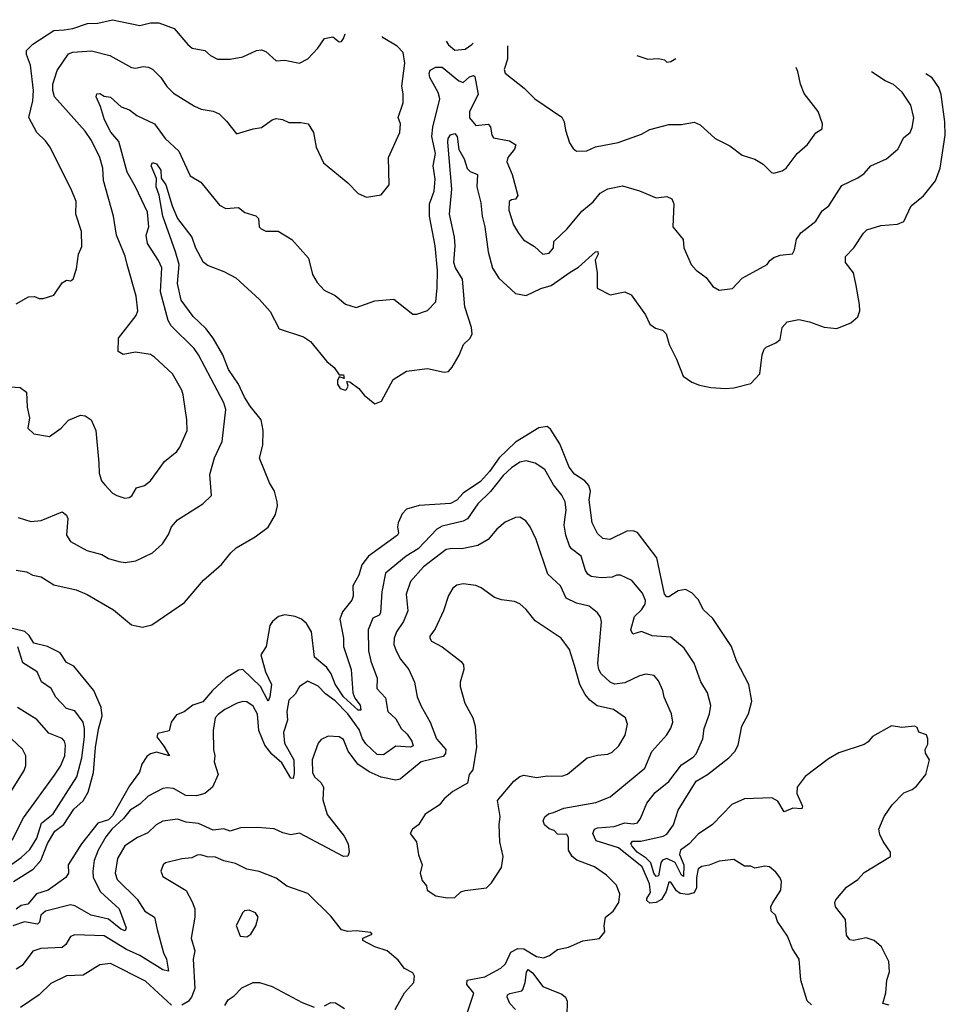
# Model space of a CAD drawing. Extents: x 1245515 to 1420776, y 606314 to 671314.
# Tile 381 of 385: x 1404353 to 1408762, y 655700 to 660392. Entities that reach past the tile are written whole.
import ezdxf

# ---------------------------------------------------------------- set-up
doc = ezdxf.new("R2010")
doc.units = 0

msp = doc.modelspace()

# ---------------------------------------------------------------- linework, layer by layer
at = {"layer": '0CON10XD'}
for points in [[(1404335, 659038), (1404395, 659071.2), (1404423, 659073), (1404445, 659063.3), (1404465, 659063.3), (1404515, 659078.8), (1404555, 659138.8), (1404575, 659150), (1404595, 659147.5), (1404607.5, 659155), (1404623.3, 659205), (1404632.5, 659275), (1404648.7, 659311.3), (1404647.4, 659382.6), (1404619.6, 659465), (1404620.8, 659525), (1404598.1, 659585), (1404496.2, 659786.2), (1404475.5, 659815), (1404433.7, 659853.6), (1404395.4, 659925.4), (1404415.2, 660005), (1404418.5, 660055), (1404404.8, 660174.8), (1404385, 660226.7), (1404385.6, 660245), (1404415, 660274.5), (1404515, 660340.5), (1404565, 660344), (1404605, 660349.1), (1404675, 660373.4), (1404725.3, 660374.7), (1404795, 660391.8), (1404925, 660363.5), (1404975, 660377.1), (1405015, 660377.5), (1405089.2, 660349.2), (1405153, 660273), (1405175, 660255.7), (1405235, 660245.8), (1405261.5, 660221.5), (1405294.4, 660204.4), (1405355, 660204.2), (1405415.9, 660214.1), (1405480, 660245), (1405505, 660248.8), (1405525, 660240), (1405575, 660196.2), (1405615, 660198.8), (1405685, 660184.4), (1405725.4, 660204.6), (1405773.1, 660256.9), (1405805, 660302.5), (1405845, 660310), (1405875, 660286.7), (1405885, 660287.5), (1405895, 660302.5), (1405903.2, 660325.1)], [(1404285, 658644), (1404355, 658639.2), (1404385, 658616.7), (1404388.9, 658545), (1404399.2, 658495), (1404392, 658445), (1404419.3, 658419.3), (1404495, 658406), (1404550, 658445), (1404585.6, 658484.4), (1404641.7, 658508.3), (1404665, 658503.8), (1404693.8, 658485), (1404715.5, 658435), (1404728.9, 658278.9), (1404730.6, 658230.6), (1404742.9, 658195), (1404757.5, 658175), (1404795, 658136), (1404814.6, 658124.6), (1404852.8, 658112.8), (1404873.3, 658115), (1404886.1, 658123.9), (1404908.8, 658161.2), (1404946.9, 658173.1), (1404975.6, 658195), (1405042.9, 658287.1), (1405101.4, 658335), (1405115.6, 658355), (1405150, 658435), (1405149.5, 658485), (1405131.1, 658605), (1405125, 658626), (1405080, 658705), (1404995, 658784.4), (1404975, 658796.1), (1404905, 658807.5), (1404845, 658795.9), (1404821.1, 658811.1), (1404823.8, 658875), (1404906.9, 658983.1), (1404915.7, 659005), (1404907.2, 659075), (1404864.7, 659225), (1404855, 659265.8), (1404813.6, 659365), (1404800, 659455), (1404752.1, 659625), (1404748.8, 659685), (1404733.6, 659735), (1404695, 659816.7), (1404665, 659861.1), (1404518.8, 660025), (1404510.4, 660055), (1404510.4, 660085), (1404530.9, 660149.1), (1404585, 660228.5), (1404605, 660236.5), (1404695, 660244.2), (1404781.9, 660221.9), (1404885, 660164.4), (1404905, 660160.8), (1404941.3, 660168.7), (1404966.2, 660166.2), (1404985, 660155.7), (1405025, 660116.5), (1405053.9, 660073.9), (1405085, 660042.5), (1405185, 659980), (1405216.7, 659965), (1405275, 659956.4), (1405303, 659943), (1405338.3, 659908.3), (1405385, 659847.5), (1405465, 659872), (1405505, 659877.5), (1405555, 659914.5), (1405575, 659921.1), (1405605, 659916.9), (1405635, 659901.4), (1405692.5, 659902.5), (1405727.5, 659895), (1405752, 659855), (1405764.4, 659785), (1405799.7, 659709.7), (1405915, 659614), (1405965, 659564), (1406005, 659546.2), (1406075, 659556.7), (1406113.3, 659605), (1406110, 659735), (1406164, 659855), (1406166.7, 659895), (1406156.1, 659926.1), (1406179.6, 659995), (1406178.7, 660038.7), (1406172.9, 660075), (1406187.5, 660185), (1406178.9, 660235), (1406151.5, 660265), (1406084.6, 660305), (1406079.7, 660311.9)], [(1406384.6, 660289.1), (1406395, 660272.5), (1406425, 660246.7), (1406475, 660251.4), (1406506.8, 660273.2), (1406512.7, 660279.5)], [(1406676.5, 660267.2), (1406676.2, 660265), (1406676.9, 660203.1), (1406660.8, 660155), (1406665, 660136.7), (1406756.2, 660065), (1406806.7, 660015), (1406935, 659928), (1406946.9, 659905), (1406952.2, 659865), (1406972, 659805), (1406988.8, 659778.8), (1407005.8, 659765.8), (1407055, 659766.9), (1407095, 659786.7), (1407203.6, 659806.4), (1407314.3, 659845.7), (1407355, 659869.4), (1407445, 659893.1), (1407505, 659892.2), (1407565, 659904.2), (1407595, 659890.8), (1407665, 659826), (1407735, 659791.2), (1407795, 659746.7), (1407855, 659726.7), (1407894.1, 659704.1), (1407934.2, 659664.2), (1407945, 659661.2), (1407985, 659672), (1408003.3, 659685), (1408056.7, 659755), (1408105, 659796.7), (1408145, 659852.5), (1408175, 659872.5), (1408176.7, 659895), (1408156.7, 659955), (1408089.7, 660039.7), (1408072.3, 660085), (1408060, 660145), (1408051.1, 660164.2)], [(1407292.6, 660221.1), (1407345, 660203.3), (1407395, 660206.7), (1407425, 660200), (1407435, 660190), (1407455, 660192.5), (1407478.7, 660207.1)], [(1404345, 658020), (1404405, 658001.2), (1404455, 658006.2), (1404555, 658046.2), (1404575, 658031.2), (1404581.9, 658015), (1404576.2, 657935), (1404594.8, 657904.8), (1404672.7, 657862.7), (1404743.1, 657843.1), (1404775, 657824.7), (1404825, 657810), (1404855, 657805.6), (1404906.5, 657813.5), (1404985, 657852), (1405032.5, 657895), (1405061.2, 657938.8), (1405076, 657975), (1405105, 658008.8), (1405225.8, 658085), (1405267.1, 658125), (1405258.9, 658225), (1405281.2, 658305), (1405317.4, 658382.6), (1405334.6, 658535), (1405325, 658566), (1405204.6, 658795), (1405183.5, 658825), (1405073.6, 658933.6), (1405059.2, 658959.2), (1405023.3, 659095), (1405029.7, 659209.7), (1405014.2, 659245), (1404961.1, 659325), (1404955.2, 659364.8), (1404967.1, 659405), (1404962.1, 659475), (1404904.1, 659595), (1404865.2, 659665), (1404825, 659810.8), (1404786.5, 659856.5), (1404756.1, 659915), (1404738.1, 659978.1), (1404716.2, 660025), (1404720.7, 660039.3), (1404735, 660040), (1404755, 660026.7), (1404785, 660022), (1404836.2, 659976.2), (1404875, 659962.5), (1404910.9, 659935), (1404994.4, 659895), (1405045.4, 659825.4), (1405110, 659765), (1405165, 659647.5), (1405215, 659618), (1405305, 659508.2), (1405335, 659492.2), (1405395, 659496.2), (1405425, 659473.3), (1405477.7, 659457.7), (1405490, 659445), (1405493.3, 659405), (1405502.5, 659395), (1405525, 659384), (1405583.9, 659383.9), (1405649.2, 659345), (1405728.8, 659255), (1405747.6, 659177.6), (1405769.7, 659139.7), (1405803.5, 659103.5), (1405855, 659076.9), (1405905, 659036.5), (1405955, 659020), (1406045, 659052.5), (1406135, 659060), (1406225, 658989.1), (1406245, 658988.6), (1406295, 659006), (1406335, 659047.5), (1406341.9, 659115), (1406343.1, 659196.9), (1406332, 659315), (1406304.3, 659455), (1406305.6, 659514.4), (1406327.1, 659575), (1406332.6, 659632.6), (1406322.8, 659695), (1406334, 659755), (1406315.3, 659835), (1406321, 659879), (1406354, 660015), (1406345.5, 660045), (1406306.9, 660116.9), (1406302.9, 660135), (1406308.5, 660151.5), (1406335, 660165.5), (1406365.1, 660165.1), (1406445, 660100.4), (1406465, 660092.7), (1406495, 660119.7), (1406515, 660125.4), (1406521.2, 660121.2), (1406537, 660035), (1406496, 659955), (1406496.1, 659925), (1406525, 659886.9), (1406585, 659894.4), (1406595, 659882), (1406601.3, 659841.3), (1406609.5, 659829.5), (1406686.7, 659815), (1406715.6, 659795.6), (1406710, 659775), (1406678.5, 659735), (1406672.5, 659715), (1406698.9, 659655), (1406725.5, 659554.5), (1406715, 659536.7), (1406695, 659534), (1406685, 659526.2), (1406682.3, 659485), (1406704.5, 659415), (1406728.1, 659375), (1406753.4, 659343.4), (1406805, 659311.5), (1406845.4, 659275.4), (1406875, 659278.8), (1406895.7, 659305), (1406896.7, 659335), (1406960.8, 659395), (1407030.5, 659479.5), (1407085, 659524.4), (1407118.1, 659565), (1407155, 659585.5), (1407225, 659600), (1407305, 659576.7), (1407385, 659543.1), (1407435, 659548.9), (1407458.8, 659538.8), (1407469.4, 659515), (1407464, 659405), (1407512.5, 659345), (1407516, 659305), (1407550.8, 659225), (1407575, 659198.8), (1407622.7, 659162.7), (1407655, 659121.2), (1407685, 659103.8), (1407748.3, 659111.7), (1407795, 659160), (1407914.1, 659225.9), (1407926.2, 659245), (1407945, 659259.2), (1407975, 659269.2), (1408033.8, 659276.2), (1408044.1, 659295.9), (1408053.2, 659346.8), (1408074.4, 659375.6), (1408145, 659431.2), (1408175, 659481.2), (1408208, 659505), (1408268.5, 659601.5), (1408345, 659637.8), (1408375, 659659.4), (1408407.5, 659695), (1408481.5, 659728.5), (1408535.4, 659774.6), (1408565, 659831.2), (1408595, 659853.8), (1408605, 659877.5), (1408612.1, 659925), (1408597.5, 659985), (1408555.8, 660045.8), (1408515, 660082.9), (1408475, 660100.8), (1408409.7, 660143.6)], [(1405737.8, 658857.8), (1405815, 658764), (1405850, 658735), (1405875, 658700), (1405895, 658700), (1405898.3, 658681.7), (1405875, 658690), (1405866.7, 658673.3), (1405866.2, 658655), (1405880, 658635), (1405903, 658627), (1405910, 658630), (1405916.7, 658645), (1405911.7, 658668.3), (1405925, 658666), (1405968, 658635), (1405993.3, 658603.3), (1406045, 658560.8), (1406076, 658575), (1406132.5, 658677.5), (1406195, 658716.7), (1406295, 658730.6), (1406375, 658712.5), (1406395, 658716.2), (1406413.6, 658736.4), (1406446.6, 658793.4), (1406466.4, 658845), (1406498.5, 658875), (1406507.8, 658895), (1406504.3, 658925), (1406473.7, 659023.6), (1406461.9, 659155), (1406429.2, 659209.2), (1406421.1, 659235), (1406427.8, 659315), (1406423.7, 659355), (1406400.5, 659465), (1406412, 659585), (1406392.5, 659807.5), (1406394.3, 659825.7), (1406405, 659844), (1406425, 659849.4), (1406436.5, 659835), (1406444, 659774), (1406469.4, 659729.4), (1406485, 659683.5), (1406498.9, 659668.9), (1406533.3, 659655), (1406530.3, 659595), (1406549.7, 659519.7), (1406555.2, 659455), (1406569, 659405), (1406585, 659286.2), (1406605, 659208.6), (1406635, 659160), (1406715, 659087.3), (1406765, 659077.5), (1406835, 659110.3), (1406884.5, 659125), (1406975, 659188.4), (1407015, 659212.3), (1407095, 659285.5), (1407107.4, 659287.4), (1407108.2, 659275), (1407094.7, 659245.3), (1407103.6, 659186.4), (1407103.3, 659113.3), (1407165, 659081.4), (1407235, 659095.7), (1407265, 659081.2), (1407334.2, 658985), (1407355, 658941.2), (1407382.1, 658922.1), (1407415, 658912.5), (1407432.5, 658895), (1407446, 658845), (1407481.9, 658775), (1407513.4, 658693.4), (1407555, 658664.2), (1407590.9, 658650.9), (1407645, 658639.4), (1407715, 658634.2), (1407755, 658637.1), (1407835, 658658), (1407878.9, 658705), (1407890, 658795), (1407898.8, 658821.2), (1407908.2, 658831.8), (1407955, 658852.5), (1407975, 658868), (1407985.7, 658925), (1408008.1, 658951.9), (1408065, 658963.3), (1408115, 658952.3), (1408185, 658926.8), (1408245, 658921.2), (1408312.1, 658947.9), (1408345, 658976.7), (1408354.2, 659005), (1408353.1, 659035), (1408337.3, 659125), (1408324.4, 659185), (1408286.5, 659235), (1408286.4, 659263.6), (1408326.7, 659305), (1408371.9, 659375), (1408388.9, 659391.1), (1408455, 659410.5), (1408535, 659418.1), (1408565, 659430.8), (1408600, 659505), (1408658, 659552), (1408715.3, 659624.7), (1408737.9, 659685), (1408762.1, 659842.1), (1408760, 659905), (1408743, 660035), (1408731.4, 660068.6), (1408700, 660115), (1408669.1, 660134.4)], [(1404335, 657769.2), (1404385, 657760.4), (1404415, 657745.5), (1404455, 657736.5), (1404515, 657699.6), (1404622, 657675), (1404673.4, 657653.4), (1404799.9, 657579.9), (1404885, 657509.1), (1404937.9, 657497.9), (1404982.1, 657507.9), (1405137.8, 657615), (1405228.5, 657721.5), (1405314.6, 657795.4), (1405357.9, 657852.1), (1405383.8, 657875), (1405475, 657927.1), (1405536.7, 657973.3), (1405570.5, 658035), (1405580.9, 658075), (1405579.1, 658095), (1405565.9, 658145), (1405542.3, 658185), (1405495, 658302.5), (1405510.8, 658365), (1405512.4, 658435), (1405503.4, 658485), (1405450, 658550), (1405423.3, 658593.4), (1405394.5, 658654.5), (1405347.8, 658725), (1405320.2, 658795), (1405275, 658874.1), (1405239.8, 658919.8), (1405178.2, 658978.2), (1405121.7, 659055), (1405104.8, 659134.8), (1405112, 659225), (1405094.6, 659285.4), (1405034.1, 659455.9), (1405016.8, 659555), (1405003.2, 659595), (1405003.6, 659635), (1404979.4, 659695), (1404985, 659710.8), (1405005, 659705.7), (1405024.2, 659675), (1405026.2, 659636.2), (1405049.5, 659605), (1405079, 659505), (1405104, 659444), (1405173, 659355), (1405189.3, 659305), (1405225, 659240), (1405250.5, 659220.5), (1405325, 659192.5), (1405382.4, 659162.4), (1405495, 659058.6), (1405545, 659002.2), (1405589.4, 658919.4), (1405705, 658881.1), (1405737.8, 658857.8)], [(1408495, 655697.1), (1408463.8, 655705), (1408478.8, 655755), (1408484.3, 655815), (1408495.8, 655855), (1408492.9, 655905), (1408457.5, 655975), (1408422.5, 656005), (1408385, 656017.3), (1408325, 656004.5), (1408307, 656007), (1408290.7, 656030.7), (1408287.1, 656105), (1408239.6, 656165), (1408236.2, 656185), (1408241.1, 656198.9), (1408291.6, 656258.4), (1408344.7, 656295.3), (1408375, 656328.9), (1408501.2, 656405), (1408501.2, 656425), (1408465.5, 656475.6), (1408449.4, 656509.4), (1408445.7, 656535), (1408470.6, 656595), (1408508.9, 656651.1), (1408565, 656708), (1408605, 656723.3), (1408625, 656740), (1408668.8, 656795), (1408687.5, 656865), (1408667, 656897), (1408666.7, 656915), (1408679.3, 656940.7), (1408678.8, 656965), (1408672.5, 656985), (1408636.7, 656996.7), (1408628.8, 657018.8), (1408616.4, 657026.4), (1408555, 657020), (1408505, 657028), (1408415, 656975.8), (1408395, 656951.2), (1408375, 656938.8), (1408255, 656898.9), (1408205, 656870), (1408095, 656785.6), (1408055.6, 656735), (1408054.7, 656705.3), (1408081.9, 656645), (1408078.2, 656631.8), (1408035, 656634.8), (1407995, 656617.3), (1407965, 656668.4), (1407935, 656683.5), (1407805, 656679.2), (1407745, 656652), (1407652.3, 656557.7), (1407585, 656511.1), (1407542, 656465), (1407500.4, 656435), (1407495.7, 656415), (1407516.1, 656365), (1407515, 656308.8), (1407505, 656316.2), (1407475.5, 656375.5), (1407435, 656395.2), (1407415, 656387.4), (1407406.7, 656375), (1407395, 656312.9), (1407385, 656308.9), (1407373.1, 656325), (1407359.6, 656375), (1407337.5, 656397.5), (1407293.8, 656425), (1407268.2, 656455), (1407264.3, 656465.7), (1407271.6, 656478.4), (1407312.2, 656477.8), (1407418, 656502), (1407435, 656511.2), (1407467.5, 656555), (1407489.2, 656625), (1407575, 656763.6), (1407628.8, 656795), (1407730.9, 656875), (1407759.5, 656905), (1407775.5, 656935), (1407793.5, 657025), (1407824.4, 657085), (1407841.1, 657145), (1407825.6, 657225), (1407767.2, 657337.2), (1407743.2, 657405), (1407655, 657538.1), (1407610.2, 657580.2), (1407585, 657629.5), (1407555, 657660.8), (1407525, 657676.1), (1407488.8, 657671.2), (1407445, 657641.5), (1407435, 657642.2), (1407425, 657654.3), (1407388, 657828), (1407295, 657948.1), (1407275, 657955.7), (1407245, 657954.3), (1407164.5, 657914.5), (1407130.5, 657920.5), (1407105, 657944.4), (1407079.2, 657995), (1407066, 658104), (1407071.1, 658145), (1407063.2, 658173.2), (1407045.2, 658195.2), (1406996.3, 658226.3), (1406969.5, 658259.5), (1406925, 658370.6), (1406880.5, 658440.5), (1406865, 658453.1), (1406825, 658447.5), (1406715, 658379.4), (1406636.3, 658305), (1406590.7, 658239.3), (1406547.9, 658192.1), (1406464.6, 658135.4), (1406435, 658101.8), (1406405, 658087.3), (1406255, 658076.8), (1406195, 658060), (1406175, 658038.1), (1406156.2, 657995), (1406152.1, 657975), (1406156.8, 657945), (1406151.8, 657935), (1406015, 657835.5), (1405982.5, 657795), (1405967.9, 657745), (1405938.9, 657695), (1405940.5, 657645), (1405935, 657626.2), (1405890, 657570), (1405876.9, 657535), (1405894.4, 657445), (1405895.3, 657404.7), (1405931.4, 657295), (1405940, 657185), (1405949.6, 657159.6), (1405975.2, 657125.2), (1405977.5, 657102.5), (1405965, 657102.3), (1405895.2, 657165), (1405855.1, 657225.1), (1405836.5, 657275), (1405815, 657305.6), (1405757.6, 657355), (1405742.5, 657475), (1405718.9, 657515), (1405695, 657534.8), (1405665, 657548.9), (1405615.9, 657555.9), (1405585, 657547.9), (1405557.4, 657525), (1405544.2, 657505), (1405527.1, 657405), (1405501.7, 657365), (1405524.1, 657285), (1405552.9, 657225), (1405544.6, 657165.4), (1405535.8, 657144.2), (1405499.3, 657215), (1405415, 657295.6), (1405395, 657292.5), (1405335, 657253.8), (1405271.1, 657195), (1405225, 657141.8), (1405177.8, 657125), (1405136.3, 657093.6), (1405099.8, 657080.2), (1405074.7, 657045.3), (1405065, 657004.2), (1405010, 656990), (1405006, 656975), (1405039.2, 656930.8), (1405066.2, 656885), (1405005, 656901.8), (1404975, 656893.8), (1404958.4, 656881.6), (1404935, 656844.3), (1404924, 656806), (1404875, 656741.1), (1404795, 656599.1), (1404775, 656579.2), (1404725, 656564), (1404647.1, 656465), (1404583.1, 656365), (1404584.5, 656325), (1404573.1, 656305), (1404488.5, 656245), (1404433.4, 656226.6), (1404391.9, 656178.1), (1404359.1, 656170.9), (1404335, 656153.2)], [(1408125, 655698), (1408103.3, 655716.7), (1408074, 655815), (1408065.7, 655915.7), (1408034, 655965), (1408010, 656025), (1407963.3, 656095), (1407952.5, 656125), (1407933.3, 656145), (1407931.2, 656165), (1407938.3, 656181.7), (1407979.2, 656245), (1407981.2, 656285), (1407975, 656302.5), (1407955, 656330), (1407925, 656356), (1407901.7, 656358.3), (1407855, 656348.8), (1407835, 656358.8), (1407805, 656359.4), (1407755, 656390), (1407685, 656382.9), (1407636.6, 656363.4), (1407603, 656357), (1407585, 656346.2), (1407576.6, 656305), (1407577.4, 656255), (1407565, 656231.3), (1407535, 656224.2), (1407499.2, 656229.2), (1407481.4, 656241.4), (1407455, 656282.5), (1407445, 656283.1), (1407431.9, 656238.1), (1407409.7, 656200.3), (1407385, 656185.7), (1407355, 656182.6), (1407340.3, 656195), (1407339.6, 656205), (1407356.9, 656233.1), (1407352.5, 656275), (1407317.6, 656355), (1407205, 656445.6), (1407099.4, 656479.4), (1407083.6, 656515), (1407091.5, 656535), (1407105, 656540.9), (1407185, 656547), (1407235, 656565.2), (1407275, 656559.6), (1407295, 656565.6), (1407310, 656585), (1407340.6, 656659.4), (1407380, 656710), (1407445, 656762.7), (1407505, 656841.3), (1407561.7, 656878.3), (1407575.8, 656894.2), (1407606.9, 656965), (1407613.6, 657015), (1407638.4, 657085), (1407644.6, 657124.6), (1407630, 657185), (1407597.6, 657237.6), (1407565.8, 657325.7), (1407518.1, 657398.1), (1407455, 657449.1), (1407365, 657456), (1407315, 657476), (1407273.5, 657463.5), (1407264.7, 657485), (1407281.1, 657548.9), (1407315, 657580), (1407332.9, 657607.1), (1407333.6, 657625), (1407320, 657660), (1407269, 657719), (1407215, 657745.3), (1407195, 657745.5), (1407174.7, 657735.3), (1407122.4, 657732.4), (1407075, 657739.2), (1407059.6, 657749.6), (1407047.6, 657767.6), (1407026.6, 657835), (1406981, 657871), (1406972, 657885), (1406954.1, 657935), (1406946.9, 657983.1), (1406950.3, 658010.3), (1406956.7, 658055), (1406950.4, 658095), (1406935, 658125.7), (1406895.5, 658175), (1406855, 658249.4), (1406808.5, 658278.5), (1406765, 658290), (1406735, 658282.9), (1406695, 658256), (1406655, 658220), (1406596.1, 658143.9), (1406534.5, 658085.5), (1406485.9, 658014.1), (1406465, 658002.5), (1406365, 657978.1), (1406339.4, 657965), (1406250.1, 657869.9), (1406192.9, 657835), (1406094.8, 657755.2), (1406077.9, 657665), (1406071.4, 657565), (1406065, 657554.2), (1406035, 657540), (1406012, 657485), (1406014.2, 657384.2), (1406025.3, 657335.3), (1406056, 657255), (1406053.3, 657205), (1406095, 657160), (1406106.8, 657095), (1406145, 657061.2), (1406169.6, 657015), (1406198, 656988), (1406220.9, 656955), (1406227.2, 656932.8), (1406213.8, 656926.2), (1406145, 656930.7), (1406085, 656888.6), (1406055, 656890.5), (1406001.4, 656941.4), (1405985.4, 656965.4), (1405969.3, 657009.3), (1405915.7, 657085), (1405855, 657147.2), (1405809.1, 657179.1), (1405775, 657215.6), (1405725, 657240), (1405685, 657214.2), (1405665, 657177.5), (1405635, 657150), (1405624.7, 657095), (1405628.2, 657055), (1405609.2, 656995), (1405614.8, 656945), (1405658.4, 656865), (1405659.4, 656800.6), (1405655, 656776.7), (1405645, 656777.5), (1405600.8, 656850.8), (1405553, 656893), (1405520.6, 656935), (1405492, 657005), (1405485, 657082.9), (1405465, 657120.4), (1405435, 657140.9), (1405415, 657142.7), (1405388, 657135), (1405330, 657105), (1405297.9, 657082.1), (1405284.5, 657065), (1405274.6, 657005), (1405276.5, 656915), (1405282.5, 656885), (1405279.4, 656855), (1405298.6, 656795), (1405270.8, 656735), (1405234.7, 656705.3), (1405195, 656693.7), (1405144.8, 656694.8), (1405085, 656728.8), (1405055, 656731.8), (1405035, 656728.8), (1404965, 656692.2), (1404925, 656654.7), (1404878.2, 656625), (1404846.8, 656585), (1404791.4, 656535), (1404762.3, 656497.7), (1404725.8, 656434.2), (1404706.7, 656385), (1404700.2, 656335), (1404703.3, 656305), (1404736.9, 656236.9), (1404827.2, 656155), (1404860, 656065), (1404855, 656050.5), (1404835, 656058.9), (1404776.2, 656106.2), (1404693.3, 656125), (1404615, 656170), (1404595, 656174.3), (1404476.1, 656143.9), (1404453.9, 656125), (1404447.7, 656092.3), (1404437.7, 656082.3), (1404376.2, 656093.8), (1404320, 656075)], [(1406896.2, 656615), (1406945.4, 656634.6), (1407097.9, 656662.1), (1407165, 656688.9), (1407330, 656825), (1407364.6, 656905), (1407435.5, 656985), (1407454.6, 657015.4), (1407463.6, 657045), (1407457.3, 657085), (1407423.3, 657163.3), (1407415.9, 657195.9), (1407395, 657242), (1407375, 657266.9), (1407335, 657273.3), (1407305, 657265.4), (1407235, 657232.3), (1407185.5, 657225.5), (1407165, 657234.6), (1407123.3, 657275), (1407112.1, 657295), (1407106.8, 657325), (1407123.6, 657523.6), (1407119.5, 657545), (1407105.7, 657565), (1407065, 657596.7), (1407005, 657611.8), (1406955.3, 657635.3), (1406928.5, 657695), (1406869.2, 657749.2), (1406813.6, 657915), (1406785, 657976.2), (1406764.4, 658004.4), (1406735, 658021.2), (1406715, 658020), (1406665, 657998.1), (1406625.6, 657965), (1406584.7, 657915.3), (1406535, 657886), (1406459.2, 657870.8), (1406413, 657873), (1406385, 657867.2), (1406276.1, 657785), (1406214.7, 657715), (1406194.1, 657655), (1406202.4, 657575), (1406181.6, 657525), (1406148.2, 657475), (1406135.9, 657445), (1406134.7, 657415), (1406145.3, 657385), (1406166.7, 657345), (1406206.8, 657295), (1406233.5, 657235), (1406246.7, 657165), (1406265, 657121.2), (1406307.5, 657045), (1406338.5, 656965), (1406382.9, 656915), (1406381.8, 656895), (1406369.3, 656880.7), (1406265, 656856.3), (1406165, 656772.9), (1406145, 656768.9), (1406075, 656783.1), (1406017.5, 656807.5), (1405964, 656844), (1405917.3, 656907.3), (1405895, 656962.5), (1405875, 656974.7), (1405821.9, 656978.1), (1405788.6, 656961.4), (1405774.5, 656945), (1405746, 656865), (1405748, 656805), (1405757.3, 656785), (1405787.3, 656757.3), (1405800.5, 656735), (1405795.9, 656675), (1405818, 656605), (1405898.8, 656501.2), (1405917.3, 656465), (1405922, 656425), (1405915, 656406.7), (1405895.8, 656404.2), (1405685, 656516), (1405645, 656508), (1405606.8, 656516.8), (1405565, 656537.1), (1405485, 656542.5), (1405405, 656541.4), (1405355, 656525.4), (1405325, 656536.7), (1405275, 656530.9), (1405205, 656562.3), (1405145, 656568.2), (1405105, 656583.3), (1405035, 656573.6), (1405003.1, 656555), (1404963.2, 656516.8), (1404914.5, 656495), (1404853.8, 656455), (1404817.8, 656395), (1404806.7, 656325), (1404816.9, 656295), (1404911.7, 656201.7), (1404948.5, 656145), (1404994.4, 656115), (1405006.7, 656056.7), (1405037.1, 655945), (1405052.5, 655915), (1405061.2, 655858.8), (1405035, 655865.3), (1404925, 655933.3), (1404861.8, 655961.8), (1404755, 656026.5), (1404615, 656031.9), (1404595, 656024.2), (1404572.9, 655985), (1404555, 655971.3), (1404454, 655966), (1404415, 655953.5), (1404364.7, 655885.3), (1404335, 655867.7)], [(1406388.3, 656208.3), (1406425, 656210), (1406453.9, 656236.1), (1406475, 656243.3), (1406576.2, 656255), (1406600.5, 656279.5), (1406647.7, 656352.3), (1406656.2, 656405), (1406640, 656475), (1406636.7, 656555), (1406641.4, 656595), (1406628.8, 656671.2), (1406706.8, 656763.2), (1406735, 656786), (1406755, 656792), (1406815, 656781.2), (1406865, 656789.4), (1406935, 656787.5), (1406963, 656797), (1407055.7, 656874.3), (1407105, 656888), (1407155, 656892.9), (1407175, 656902), (1407207.4, 656932.6), (1407237, 656983), (1407248.6, 657035), (1407239.2, 657065), (1407182, 657105), (1407103, 657123), (1407069.1, 657149.1), (1407046.3, 657176.4), (1407021.6, 657225), (1406996, 657314), (1406971.5, 657391.5), (1406931.4, 657445), (1406807.6, 657527.6), (1406765, 657581.2), (1406735, 657608.8), (1406709.7, 657619.7), (1406647.3, 657627.3), (1406615, 657639.2), (1406551.2, 657685), (1406525, 657695.6), (1406465, 657703.1), (1406435, 657696.9), (1406416.4, 657683.6), (1406395, 657648.8), (1406372.2, 657575), (1406331.3, 657488.7), (1406306.2, 657455), (1406306.2, 657445), (1406315, 657431.2), (1406365, 657404), (1406455, 657334), (1406467.4, 657317.4), (1406468.5, 657295), (1406451.2, 657235), (1406451.2, 657215), (1406473.6, 657135), (1406511.2, 657065), (1406522.5, 657025), (1406529.4, 656925), (1406511.7, 656818.3), (1406494.2, 656795), (1406485.7, 656754.3), (1406416.2, 656715), (1406375, 656680), (1406350.3, 656649.7), (1406284.1, 656605.9), (1406252.5, 656555), (1406223.3, 656535), (1406213.3, 656515), (1406243.3, 656475), (1406251.9, 656411.9), (1406270, 656365), (1406260, 656325), (1406270.5, 656290.5), (1406290, 656265), (1406293.9, 656243.9), (1406335, 656217.5), (1406388.3, 656208.3)], [(1404323.8, 656285), (1404416.2, 656343.8), (1404453.5, 656385), (1404485, 656466.9), (1404520, 656525), (1404562.2, 656557.8), (1404610.5, 656629.5), (1404655, 656670.3), (1404678.5, 656711.5), (1404703.5, 656805), (1404713.4, 656923.5), (1404728.2, 657011.8), (1404746, 657075), (1404741.2, 657115), (1404705.3, 657195), (1404611.2, 657311.2), (1404575, 657329.7), (1404544.6, 657375), (1404485.5, 657405.5), (1404420.7, 657420.7), (1404397.6, 657457.6), (1404376.5, 657476.5), (1404285, 657499.2)], [(1404435, 656491.5), (1404457, 656563), (1404512.2, 656607.8), (1404624.2, 656785), (1404648.4, 656875), (1404660.8, 656975), (1404661.1, 657015), (1404654.2, 657044.3), (1404615, 657098.1), (1404575, 657110.6), (1404525, 657164.3), (1404502.2, 657205), (1404456.7, 657236.7), (1404435.8, 657285), (1404368, 657328), (1404344.2, 657404.2)], [(1404316.9, 656483.1), (1404370.8, 656589.2), (1404518.5, 656791.5), (1404546.4, 656835), (1404566.9, 656885), (1404570.9, 656935), (1404566.2, 656955), (1404555, 656967.1), (1404491.8, 656991.8), (1404435, 657057.5), (1404341.6, 657115)], [(1404305.5, 656705), (1404374.4, 656815), (1404381.5, 656838.5), (1404382.2, 656885), (1404366.4, 656916.4), (1404313.5, 656965)], [(1406485, 655658.8), (1406516.3, 655753.7), (1406482.1, 655795), (1406484.8, 655815.2), (1406568.3, 655831.7), (1406645, 655873.2), (1406666.6, 655893.4), (1406691.8, 655948.2), (1406725, 655965.6), (1406755, 655965.5), (1406815, 655927.5), (1406848.2, 655921.8), (1406877, 655933), (1406915, 655961.4), (1406967, 655973), (1407035, 656003.3), (1407115, 656013.3), (1407140, 656045), (1407136.7, 656075), (1407143.3, 656115), (1407179.2, 656145), (1407207.5, 656185), (1407210.8, 656225), (1407195, 656268.8), (1407148.8, 656315), (1407091.2, 656355), (1407007.5, 656387.5), (1406985, 656404.4), (1406967.5, 656435), (1406967.5, 656495), (1406959.2, 656509.2), (1406915, 656511.9), (1406898.3, 656528.3), (1406875, 656536.4), (1406852.7, 656555), (1406845.6, 656575), (1406855, 656594), (1406872.5, 656607.5), (1406896.2, 656615)], [(1404315, 656368.3), (1404359.7, 656400.3), (1404401.2, 656438.8), (1404435, 656491.5)], [(1406141.2, 655675), (1406186.2, 655755), (1406230, 655805), (1406233.9, 655833.9), (1406225, 655850), (1406185, 655871.2), (1406155, 655910), (1406102.5, 655955), (1406045, 655973.8), (1405987.5, 656005), (1405987.5, 656015), (1406032.5, 656035), (1406025, 656042.5), (1405955, 656050), (1405915, 656047.5), (1405885, 656055.6), (1405835, 656120), (1405725, 656229.2), (1405625, 656263.6), (1405575, 656301.1), (1405493, 656333), (1405435, 656344.6), (1405381.2, 656371.2), (1405325, 656384.3), (1405285, 656400.8), (1405245, 656402.9), (1405215, 656412.9), (1405198.2, 656411.8), (1405172.2, 656397.8), (1405125, 656394.4), (1405046.7, 656375), (1405035.6, 656364.4), (1405024.2, 656335), (1405035, 656310), (1405145, 656242.5), (1405175, 656188.8), (1405186.5, 656155), (1405186.9, 656115), (1405168.9, 656015), (1405186.5, 655955), (1405179.2, 655915), (1405187.3, 655775), (1405170.9, 655735), (1405155, 655713.9), (1405125, 655696.2)], [(1405435, 656022.5), (1405454, 656035), (1405478, 656075), (1405489.2, 656115), (1405476.4, 656136.4), (1405445, 656149.2), (1405424.1, 656145.9), (1405415, 656137.5), (1405384.2, 656075.8), (1405403.3, 656025), (1405435, 656022.5)], [(1405076.1, 655696.1), (1404951.3, 655811.3), (1404785, 655894.6), (1404735, 655888.5), (1404655, 655838.8), (1404575, 655836.7), (1404500.4, 655799.6), (1404445, 655745.8), (1404357.1, 655685)], [(1406713.8, 655675), (1406687.5, 655705), (1406675.6, 655735), (1406677.1, 655745), (1406687.6, 655752.4), (1406745, 655764.6), (1406749.7, 655770.3), (1406761.2, 655805), (1406766.4, 655853.6), (1406775, 655866.2), (1406795, 655850.4), (1406845, 655785.4), (1406935, 655748.4), (1406953.2, 655735), (1406960.5, 655715), (1406959.7, 655645)], [(1405329.5, 655695), (1405345, 655722.5), (1405375, 655741.2), (1405410.6, 655779.4), (1405465, 655804.4), (1405494.4, 655804.4), (1405555, 655785.7), (1405698.3, 655708.3), (1405755, 655687.1)], [(1405805, 655693.2), (1405835, 655708.8), (1405857.8, 655707.8), (1405899.8, 655679.8)]]:
    msp.add_lwpolyline(points, dxfattribs=at)

doc.saveas('drawing.dxf')
